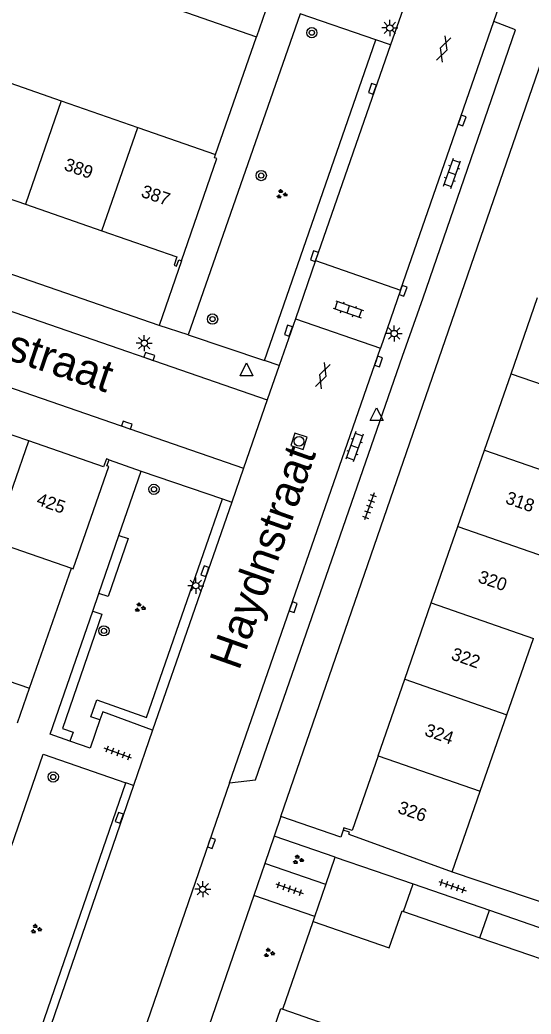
# Model space of a CAD drawing. Extents: x 132999 to 136000, y 398499 to 400501.
# Drawn here: x 133634.7 to 133674.5, y 399414.8 to 399492.3 of the extents above; entities that cross this region are included whole.
import ezdxf

# ---------------------------------------------------------------- set-up
doc = ezdxf.new("R2010")
doc.units = 0
for name, color, linetype in [('gg-afsc-erfafscheiding', 7, 'Continuous'), ('gg-afsc-haag', 7, 'Continuous'), ('gg-afsc-muur', 7, 'Continuous'), ('gg-anno-huisnummerreeks BGT', 7, 'Continuous'), ('gg-anno-openbare ruimte label', 7, 'Continuous'), ('gg-bbg-bijgebouw', 7, 'Continuous'), ('gg-bbg-gedigitaliseerde bebouwing', 7, 'Continuous'), ('gg-bbg-gedigitaliseerde bijgebouw', 7, 'Continuous'), ('gg-bbg-hoofdgebouw', 7, 'Continuous'), ('gg-bbg-tussenscheiding', 7, 'Continuous'), ('gg-knt-verharding', 7, 'Continuous'), ('gg-knt-verharding nz', 7, 'Continuous'), ('gt-grn-groengrens', 7, 'Continuous'), ('gt-grn-weggrens', 7, 'Continuous'), ('gt-symb-boom', 7, 'Continuous'), ('gt-symb-gesloten verharding', 7, 'Continuous'), ('gt-symb-groenvak', 7, 'Continuous'), ('gt-symb-klinker verharding', 7, 'Continuous'), ('gt-symb-kolk', 7, 'Continuous'), ('gt-symb-lichtmast', 7, 'Continuous'), ('gt-symb-rioolschacht', 7, 'Continuous'), ('gt-symb-tegel verharding', 7, 'Continuous'), ('gt-symb-waterafsluiter', 7, 'Continuous')]:
    doc.layers.add(name, color=color, linetype=linetype)

# ---------------------------------------------------------------- blocks, each defined once
blk = doc.blocks.new('gt0-GRVAK')
at = {"layer": 'gt-symb-groenvak'}
for p, q in [((-0.11, 0.189), (-0.228, 0.24)), ((-0.182, 0.153), (0.088, 0.153)), ((-0.091, 0.211), (-0.156, 0.322)), ((-0.047, 0.214), (-0.047, 0.393)), ((-0.004, 0.211), (0.061, 0.322)), ((0.015, 0.189), (0.133, 0.24)), ((0.262, -0.052), (0.197, 0.059)), ((0.305, -0.049), (0.305, 0.13)), ((0.349, -0.052), (0.414, 0.059)), ((-0.245, -0.228), (-0.363, -0.177)), ((-0.318, -0.264), (-0.047, -0.264)), ((-0.226, -0.206), (-0.291, -0.095)), ((-0.183, -0.203), (-0.183, -0.024)), ((-0.139, -0.206), (-0.074, -0.095)), ((-0.12, -0.228), (-0.002, -0.177)), ((0.243, -0.074), (0.125, -0.023)), ((0.17, -0.11), (0.441, -0.11)), ((0.368, -0.074), (0.486, -0.023))]:
    blk.add_line(p, q, dxfattribs=at)
blk = doc.blocks.new('gt0-BOOM')
at = {"layer": 'gt-symb-boom'}
for radius in [0.4, 0.2]:
    blk.add_circle((0, 0), radius, dxfattribs=at)
blk = doc.blocks.new('gt0-KL1')
at = {"layer": 'gt-symb-klinker verharding'}
for p, q in [((-1.15, 0.3), (1.15, 0.3)), ((-1, -0.3), (-1, 0.3)), ((-0.5, 0.3), (-0.5, 0.45)), ((0, -0.3), (0, 0.3)), ((0.5, 0.3), (0.5, 0.45)), ((1, -0.3), (1, 0.3)), ((-1.15, -0.3), (1.15, -0.3)), ((-0.5, -0.45), (-0.5, -0.3)), ((0.5, -0.45), (0.5, -0.3))]:
    blk.add_line(p, q, dxfattribs=at)
blk = doc.blocks.new('gt0-KOLK')
at = {"layer": 'gt-symb-kolk'}
blk.add_lwpolyline([(0, 0), (0.375, 0), (0.375, 0.4), (-0.375, 0.4), (-0.375, 0), (0, 0)], dxfattribs=at)
blk = doc.blocks.new('gt0-GESVH1')
at = {"layer": 'gt-symb-gesloten verharding'}
for p, q in [((-0.992, -0.261), (0.008, 0.239)), ((0.008, -0.261), (-0.992, 0.239)), ((0.008, 0.239), (1.008, -0.261)), ((1.008, 0.239), (0.008, -0.261))]:
    blk.add_line(p, q, dxfattribs=at)
blk = doc.blocks.new('gt0-LMAST')
at = {"layer": 'gt-symb-lichtmast'}
for p, q in [((-0.182, 0.173), (-0.447, 0.438)), ((-0.005, 0.246), (-0.005, 0.621)), ((0.172, 0.173), (0.437, 0.438)), ((-0.255, -0.004), (-0.63, -0.004)), ((-0.182, -0.181), (-0.447, -0.446)), ((-0.005, -0.254), (-0.005, -0.629)), ((0.437, -0.446), (0.172, -0.181)), ((0.245, -0.004), (0.62, -0.004))]:
    blk.add_line(p, q, dxfattribs=at)
blk.add_circle((-0.005, -0.004), 0.25, dxfattribs=at)
blk = doc.blocks.new('gt0-WAFSL')
at = {"layer": 'gt-symb-waterafsluiter'}
for p, q in [((-0.5, -0.333), (0, 0.667)), ((0, 0.667), (0.5, -0.333)), ((0.5, -0.333), (-0.5, -0.333))]:
    blk.add_line(p, q, dxfattribs=at)
blk = doc.blocks.new('gt0-TEG1')
at = {"layer": 'gt-symb-tegel verharding'}
for p, q in [((-1.125, 0), (1.125, 0)), ((-0.9, -0.25), (-0.9, 0.25)), ((-0.45, -0.25), (-0.45, 0.25)), ((0, -0.25), (0, 0.25)), ((0.45, -0.25), (0.45, 0.25)), ((0.9, -0.25), (0.9, 0.25))]:
    blk.add_line(p, q, dxfattribs=at)
blk = doc.blocks.new('gt0-RS')
at = {"layer": 'gt-symb-rioolschacht'}
blk.add_lwpolyline([(-0.5, -0.5), (0.5, -0.5), (0.5, 0.5), (-0.5, 0.5)], close=True, dxfattribs=at)
blk.add_circle((0, 0), 0.375, dxfattribs=at)

msp = doc.modelspace()

# ---------------------------------------------------------------- linework, layer by layer
at = {"layer": 'gg-afsc-erfafscheiding'}
for p, q in [((133649.949, 399481.772), (133653.141, 399490.944)), ((133668.388, 399425.915), (133677.581, 399422.808))]:
    msp.add_line(p, q, dxfattribs=at)
at = {"layer": 'gg-afsc-haag'}
msp.add_line((133634.315, 399407.78), (133642.968, 399432.845), dxfattribs=at)
at = {"layer": 'gg-afsc-muur'}
for p, q in [((133635.467, 399440.205), (133638.738, 399449.559)), ((133655.192, 399415.211), (133657.549, 399422.046))]:
    msp.add_line(p, q, dxfattribs=at)
at = {"layer": 'gg-bbg-bijgebouw'}
for p, q in [((133654.07, 399493.645), (133653.141, 399490.944)), ((133629.464, 399442.286), (133635.467, 399440.205)), ((133634.533, 399437.512), (133635.467, 399440.205)), ((133658.543, 399424.929), (133659.277, 399427.057)), ((133657.679, 399422.424), (133658.543, 399424.929)), ((133657.549, 399422.046), (133657.679, 399422.424))]:
    msp.add_line(p, q, dxfattribs=at)
at = {"layer": 'gg-bbg-gedigitaliseerde bebouwing'}
for p, q in [((133631.984, 399488.028), (133637.942, 399485.953)), ((133637.942, 399485.953), (133643.902, 399483.878)), ((133643.902, 399483.878), (133649.949, 399481.772)), ((133672.639, 399438.135), (133674.709, 399444.087)), ((133670.566, 399432.176), (133672.639, 399438.135)), ((133668.388, 399425.915), (133670.566, 399432.176)), ((133660.33, 399428.83), (133668.388, 399425.915)), ((133655.192, 399415.211), (133661.229, 399413.118))]:
    msp.add_line(p, q, dxfattribs=at)
at = {"layer": 'gg-bbg-gedigitaliseerde bijgebouw'}
for p, q in [((133647.087, 399493.049), (133653.141, 399490.944)), ((133659.277, 399427.057), (133665.335, 399424.967)), ((133665.335, 399424.967), (133671.288, 399422.912)), ((133664.593, 399422.827), (133670.547, 399420.773)), ((133671.288, 399422.912), (133677.232, 399420.861)), ((133670.547, 399420.773), (133676.493, 399418.721))]:
    msp.add_line(p, q, dxfattribs=at)
msp.add_lwpolyline([(133657.549, 399422.046), (133663.489, 399419.998), (133664.479, 399422.867), (133664.593, 399422.827)], dxfattribs=at)
at = {"layer": 'gg-bbg-hoofdgebouw'}
for p, q in [((133629.191, 399479.984), (133635.148, 399477.909)), ((133635.148, 399477.909), (133641.108, 399475.833)), ((133672.967, 399464.697), (133675.034, 399470.639)), ((133670.898, 399458.748), (133672.967, 399464.697)), ((133635.403, 399459.465), (133629.446, 399461.532)), ((133668.827, 399452.797), (133670.898, 399458.748)), ((133666.761, 399446.856), (133668.827, 399452.797)), ((133632.701, 399451.65), (133638.738, 399449.559)), ((133664.691, 399440.906), (133666.761, 399446.856)), ((133662.618, 399434.947), (133664.691, 399440.906))]:
    msp.add_line(p, q, dxfattribs=at)
for points in [[(133647.298, 399473.495), (133650.054, 399481.453), (133649.862, 399481.528), (133649.949, 399481.772)], [(133641.108, 399475.833), (133646.944, 399473.8), (133646.723, 399473.157), (133646.922, 399473.089), (133647.095, 399473.566), (133647.298, 399473.495)], [(133641.66, 399458), (133641.46, 399458.07), (133641.24, 399457.44), (133635.403, 399459.465)], [(133638.738, 399449.559), (133638.88, 399449.51), (133641.64, 399457.48), (133641.5, 399457.53), (133641.66, 399458)], [(133662.618, 399434.947), (133660.591, 399429.122), (133659.96, 399429.34), (133659.9, 399429.16)], [(133660.33, 399428.83), (133660.384, 399428.985), (133659.9, 399429.16)], [(133652.25, 399406.75), (133652.41, 399407.22), (133652.28, 399407.29), (133655.05, 399415.26), (133655.192, 399415.211)]]:
    msp.add_lwpolyline(points, dxfattribs=at)
at = {"layer": 'gg-bbg-tussenscheiding'}
for p, q in [((133637.942, 399485.953), (133635.148, 399477.909)), ((133641.108, 399475.833), (133643.902, 399483.878)), ((133672.967, 399464.697), (133680.916, 399461.932)), ((133632.701, 399451.65), (133635.403, 399459.465)), ((133670.898, 399458.748), (133678.847, 399455.983)), ((133668.827, 399452.797), (133676.776, 399450.03)), ((133666.761, 399446.856), (133674.709, 399444.087)), ((133664.691, 399440.906), (133672.639, 399438.135)), ((133662.618, 399434.947), (133670.566, 399432.176)), ((133664.593, 399422.827), (133665.335, 399424.967)), ((133670.547, 399420.773), (133671.288, 399422.912))]:
    msp.add_line(p, q, dxfattribs=at)
at = {"layer": 'gg-knt-verharding'}
for p, q in [((133671.639, 399492.127), (133674.349, 399500)), ((133665.215, 399495.014), (133663.583, 399490.315)), ((133664.367, 399471.216), (133671.639, 399492.127)), ((133663.583, 399490.315), (133657.749, 399473.513)), ((133663.583, 399490.315), (133662.442, 399490.707)), ((133645.554, 399468.462), (133585.453, 399489.288)), ((133587.825, 399485.542), (133653.98, 399462.663)), ((133585.679, 399480.35), (133652.132, 399457.339)), ((133647.298, 399473.495), (133645.554, 399468.462)), ((133657.749, 399473.513), (133656.174, 399468.978)), ((133657.749, 399473.513), (133664.367, 399471.216)), ((133656.174, 399468.978), (133654.909, 399465.336)), ((133656.174, 399468.978), (133662.795, 399466.68)), ((133647.83, 399467.72), (133653.766, 399465.721)), ((133651.05, 399432.826), (133662.795, 399466.68)), ((133654.909, 399465.336), (133653.766, 399465.721)), ((133654.909, 399465.336), (133653.98, 399462.663)), ((133653.98, 399462.663), (133652.132, 399457.339)), ((133642.429, 399452.107), (133644.16, 399457.11)), ((133644.16, 399457.11), (133650.503, 399454.945)), ((133652.132, 399457.339), (133651.216, 399454.702)), ((133651.216, 399454.702), (133645.052, 399436.95)), ((133650.503, 399454.945), (133651.216, 399454.702)), ((133640.866, 399447.589), (133642.429, 399452.107)), ((133640.392, 399446.219), (133640.866, 399447.589)), ((133645.052, 399436.95), (133643.556, 399432.641)), ((133643.556, 399432.641), (133642.968, 399432.845)), ((133654.531, 399428.693), (133653.798, 399426.566)), ((133659.277, 399427.057), (133654.531, 399428.693)), ((133658.543, 399424.929), (133653.798, 399426.566)), ((133652.933, 399424.061), (133647.106, 399407.167)), ((133657.679, 399422.424), (133652.933, 399424.061))]:
    msp.add_line(p, q, dxfattribs=at)
for points in [[(133662.442, 399490.707), (133656.54, 399492.74), (133647.83, 399467.72)], [(133666.113, 399470.611), (133673.31, 399491.472), (133671.639, 399492.127)], [(133655.053, 399430.206), (133675.89, 399490.61), (133678.285, 399489.725)], [(133651.05, 399432.826), (133653.072, 399433.074), (133664.521, 399466.081), (133666.113, 399470.611)], [(133638.614, 399436.081), (133637.07, 399436.62), (133640.392, 399446.219)], [(133645.052, 399436.95), (133641.17, 399438.36), (133640.953, 399437.732)], [(133640.953, 399437.732), (133640.19, 399435.53), (133638.614, 399436.081)], [(133627.88, 399410.02), (133636.53, 399435.08), (133642.968, 399432.845)], [(133651.05, 399432.826), (133642.766, 399408.794), (133641.522, 399405.279)], [(133643.556, 399432.641), (133636.097, 399410.931), (133634.903, 399407.575)], [(133659.9, 399429.16), (133659.713, 399428.599), (133655.053, 399430.206)]]:
    msp.add_lwpolyline(points, dxfattribs=at)
at = {"layer": 'gg-knt-verharding nz'}
msp.add_line((133664.367, 399471.216), (133662.795, 399466.68), dxfattribs=at)
at = {"layer": 'gt-grn-groengrens'}
msp.add_line((133653.766, 399465.721), (133662.442, 399490.707), dxfattribs=at)
for points in [[(133640.953, 399437.732), (133640.247, 399437.974), (133640.703, 399439.304), (133644.589, 399437.924), (133650.503, 399454.945)], [(133642.429, 399452.107), (133643.147, 399451.859), (133641.586, 399447.34), (133640.866, 399447.589)], [(133640.392, 399446.219), (133641.113, 399445.97), (133638.044, 399437.082), (133638.864, 399436.795), (133638.614, 399436.081)]]:
    msp.add_lwpolyline(points, dxfattribs=at)
at = {"layer": 'gt-grn-weggrens'}
for p, q in [((133647.83, 399467.72), (133645.554, 399468.462)), ((133641.66, 399458), (133644.16, 399457.11)), ((133655.053, 399430.206), (133654.531, 399428.693)), ((133653.798, 399426.566), (133652.933, 399424.061))]:
    msp.add_line(p, q, dxfattribs=at)

# ---------------------------------------------------------------- block references
at = {"layer": 'gt-symb-boom'}
for p in [(133657.457, 399491.261), (133653.515, 399480.135), (133649.723, 399468.958), (133645.161, 399455.699), (133641.267, 399444.674), (133637.318, 399433.294)]:
    msp.add_blockref('gt0-BOOM', p, dxfattribs=at)
at = {"layer": 'gt-symb-gesloten verharding'}
for p, rotation in [((133667.734, 399489.993), -109.14137378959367), ((133658.325, 399464.561), -109.99289398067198)]:
    msp.add_blockref('gt0-GESVH1', p, dxfattribs=dict(at, rotation=rotation))
at = {"layer": 'gt-symb-groenvak'}
for p in [(133655.095, 399478.689), (133644.049, 399446.485), (133656.375, 399426.849), (133635.969, 399421.454), (133654.114, 399419.59)]:
    msp.add_blockref('gt0-GRVAK', p, dxfattribs=at)
at = {"layer": 'gt-symb-klinker verharding'}
for p, rotation in [((133668.379, 399480.302), 70.60447167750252), ((133660.303, 399469.712), -19.14137379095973), ((133660.773, 399459.027), -109.99289397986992)]:
    msp.add_blockref('gt0-KL1', p, dxfattribs=dict(at, rotation=rotation))
at = {"layer": 'gt-symb-kolk'}
for p, rotation in [((133662.367, 399486.825), 70.96692019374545), ((133668.973, 399484.49), -109.14137379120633), ((133657.843, 399473.79), 70.85862620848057), ((133664.367, 399471.216), -109.14137379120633), ((133655.818, 399467.992), 70.96692019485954), ((133644.735, 399465.866), -19.087244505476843), ((133662.457, 399465.712), -109.08724450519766), ((133643.118, 399460.888), 160.91275549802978), ((133649.318, 399449.264), 70.55043123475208), ((133655.818, 399446.586), -109.08724450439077), ((133642.652, 399430.053), 70.67751762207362), ((133649.442, 399428.197), -109.1413737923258)]:
    msp.add_blockref('gt0-KOLK', p, dxfattribs=dict(at, rotation=rotation))
at = {"layer": 'gt-symb-lichtmast'}
for p in [(133663.533, 399491.633), (133663.877, 399467.834), (133644.413, 399467.08), (133648.419, 399448.196), (133648.962, 399424.549)]:
    msp.add_blockref('gt0-LMAST', p, dxfattribs=at)
at = {"layer": 'gt-symb-rioolschacht', "rotation": 72.59811208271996}
msp.add_blockref('gt0-RS', (133656.457, 399459.432), dxfattribs=at)
at = {"layer": 'gt-symb-tegel verharding'}
for p, rotation in [((133661.937, 399454.369), -109.75789996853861), ((133642.348, 399435.144), 160.00710601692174), ((133655.717, 399424.595), -19.033079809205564), ((133668.4, 399424.797), -19.03307980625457)]:
    msp.add_blockref('gt0-TEG1', p, dxfattribs=dict(at, rotation=rotation))
at = {"layer": 'gt-symb-waterafsluiter'}
for p in [(133652.362, 399464.875), (133662.5, 399461.389)]:
    msp.add_blockref('gt0-WAFSL', p, dxfattribs=at)

# ---------------------------------------------------------------- texts
at = {"layer": 'gg-anno-huisnummerreeks BGT'}
for s, rotation, p in [('389', 340.8, (133638.088, 399480.591)), ('387', 340.8, (133644.088, 399478.501)), ('425', 340.9, (133635.938, 399454.516)), ('318', 340.8, (133672.465, 399454.63)), ('320', 340.9, (133670.326, 399448.477)), ('322', 340.8, (133668.234, 399442.467)), ('324', 340.8, (133666.174, 399436.544)), ('326', 340.8, (133664.076, 399430.514))]:
    msp.add_text(s, height=1, rotation=rotation, dxfattribs=at).set_placement(p)
at = {"layer": 'gg-anno-openbare ruimte label'}
for rotation, p in [(341.4, (133624.363, 399468.972)), (70.5, (133651.781, 399441.522))]:
    msp.add_text('Haydnstraat', height=2.5, rotation=rotation, dxfattribs=at).set_placement(p)

doc.saveas('drawing.dxf')
